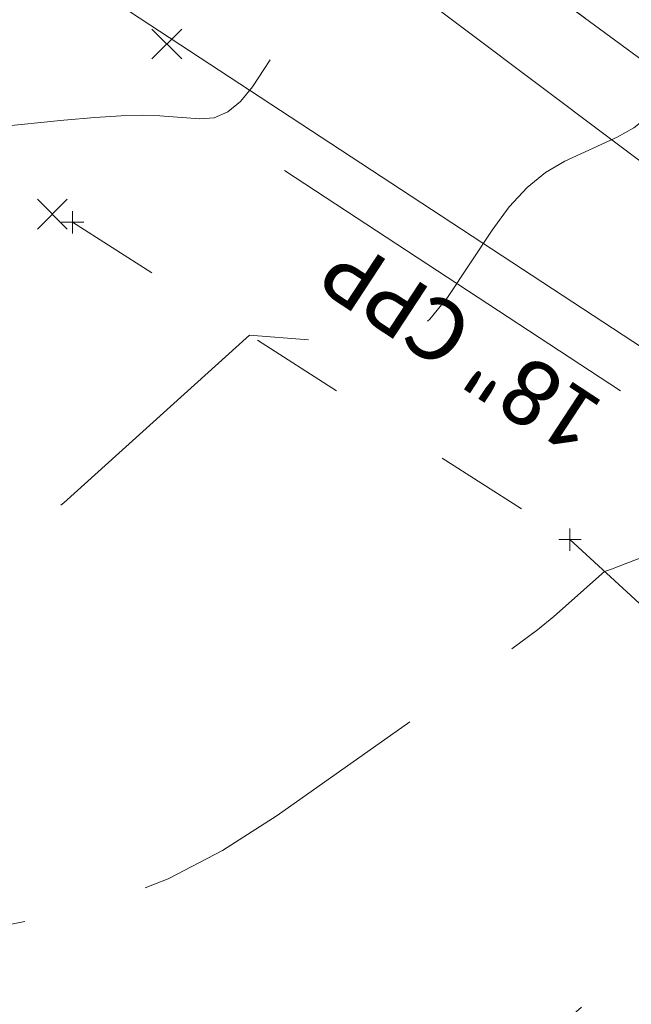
# Model space of a CAD drawing. Extents: x 1926935 to 1928139, y 199322 to 200300.
# Tile 604 of 656: x 1927383 to 1927410, y 200031 to 200075. Entities that reach past the tile are written whole.
import ezdxf
from ezdxf.enums import TextEntityAlignment as Align

# ---------------------------------------------------------------- set-up
doc = ezdxf.new("R2010")
doc.units = 0
doc.header["$MEASUREMENT"] = 0
for name, pattern in [('DGN Style 3', [19.64306890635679, 14.03076350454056, -5.612305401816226]), ('DGN Style 5', [9.821534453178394, 4.209229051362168, -5.612305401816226]), ('gasex', [0]), ('leaderline', [0]), ('stormlineex', [0])]:
    doc.linetypes.add(name, pattern=pattern)
for name, color, linetype, lineweight in [('DR_X_Storm_Sewer', 151, 'DGN Style 5', 0), ('DR_X_Text', 7, 'Continuous', 0), ('DT_X_Contour_Minor', 136, 'DGN Style 3', 0), ('DT_X_Terrain_Ground_Line', 92, 'DGN Style 3', 13), ('PM_X_Edge_Line', 40, 'Continuous', 0), ('PV_X_Driveway', 7, 'DGN Style 5', 0), ('PV_X_EOP', 7, 'DGN Style 3', 0), ('SV_X_Random_Point (Construction)', 7, 'Continuous', 0), ('UT_X_Gas', 40, 'gasex', 0)]:
    doc.layers.add(name, color=color, linetype=linetype, lineweight=lineweight)
doc.layers.add('SV_X_Shot_Marker (Construction)', color=40, linetype='Continuous', lineweight=0, transparency=0.5)
doc.styles.add('~X_Label - CenterDescender', font='calibril.ttf', dxfattribs={"height": 0.13999972})

# ---------------------------------------------------------------- blocks, each defined once
blk = doc.blocks.new('SVPT_472')
at = {"layer": 'SV_X_Shot_Marker (Construction)', "transparency": 33554495}
for p, q in [((0, 0.0249999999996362), (0, -0.02500000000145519)), ((-0.02499999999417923, 0), (0.02499999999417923, 0))]:
    blk.add_line(p, q, dxfattribs=at)
blk.add_point((0, 0), dxfattribs=at)
blk = doc.blocks.new('SVPT_473')
at = {"layer": 'SV_X_Shot_Marker (Construction)', "transparency": 33554495}
for p, q in [((0, 0.0249999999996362), (0, -0.02500000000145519)), ((-0.02499999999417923, -1.818989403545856e-12), (0.02500000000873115, -1.818989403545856e-12))]:
    blk.add_line(p, q, dxfattribs=at)
blk.add_point((0, -1.818989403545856e-12), dxfattribs=at)
blk = doc.blocks.new('X_208')
at = {"layer": 'SV_X_Random_Point (Construction)', "color": 7, "linetype": 'Continuous', "lineweight": 0, "transparency": 33554559}
for p, q in [((-0.03333333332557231, -0.03337500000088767), (0.03333333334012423, 0.03337499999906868)), ((-0.03333333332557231, 0.03337499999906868), (0.03333333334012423, -0.03337500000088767))]:
    blk.add_line(p, q, dxfattribs=at)
blk = doc.blocks.new('X_209')
at = {"layer": 'SV_X_Random_Point (Construction)', "color": 7, "linetype": 'Continuous', "lineweight": 0, "transparency": 33554559}
for p, q in [((-0.03333333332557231, -0.03337499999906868), (0.03333333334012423, 0.03337500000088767)), ((-0.03333333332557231, 0.03337500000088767), (0.03333333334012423, -0.03337499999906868))]:
    blk.add_line(p, q, dxfattribs=at)
blk = doc.blocks.new('*U2117', base_point=(1927600.1255, 199832.7095, 682.6088333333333))
at = {"layer": 'DT_X_Contour_Minor', "flags": 128}
for points, elevation in [([(1927206.182542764, 200241.663139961), (1927209.275631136, 200239.9908336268), (1927209.950493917, 200239.6293013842), (1927210.124405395, 200239.5382534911), (1927212.693702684, 200238.230316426), (1927218.968736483, 200235.040207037), (1927233.717245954, 200227.5417899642), (1927236.527231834, 200226.110128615), (1927238.448172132, 200225.1282656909), (1927239.480066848, 200224.5962011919), (1927241.04639198, 200223.7770937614), (1927241.845125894, 200223.3493202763), (1927243.066583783, 200222.680330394), (1927244.710765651, 200221.7701241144), (1927246.777671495, 200220.6187014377), (1927252.853052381, 200217.2266191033), (1927254.960368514, 200216.0206674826), (1927256.725781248, 200214.9468743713), (1927258.149290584, 200214.0052397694), (1927259.230896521, 200213.1957636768), (1927261.659307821, 200211.2133721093), (1927262.540892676, 200210.5107234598), (1927263.364338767, 200209.8895711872), (1927264.129646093, 200209.3499152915), (1927264.836814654, 200208.8917557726), (1927266.645079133, 200207.7786588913), (1927267.544241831, 200207.2275114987), (1927270.668948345, 200205.3228003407), (1927279.418778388, 200200.0031037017), (1927281.603033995, 200198.6671076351), (1927283.262586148, 200197.6337190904), (1927284.397434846, 200196.9029380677), (1927285.00758009, 200196.4747645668), (1927285.935029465, 200195.7364452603), (1927286.415766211, 200195.3842514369), (1927287.162389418, 200194.8814094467), (1927288.174899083, 200194.2279192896), (1927289.453295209, 200193.4237809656), (1927296.039545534, 200189.3196230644), (1927297.801871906, 200191.6395134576), (1927298.144281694, 200192.0851845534), (1927298.416228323, 200192.427959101), (1927298.617711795, 200192.6678371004), (1927298.74873211, 200192.8048185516), (1927299.195746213, 200193.2039733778), (1927299.23132012, 200193.2650008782), (1927299.293284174, 200193.2703410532), (1927299.463930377, 200193.2602069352), (1927299.743258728, 200193.2345985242), (1927300.131269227, 200193.1935158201), (1927302.19557657, 200192.9656898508), (1927302.200266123, 200192.9618473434), (1927302.201239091, 200192.9610025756), (1927302.202148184, 200192.9601150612), (1927302.202993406, 200192.9591848), (1927302.203774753, 200192.9582117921), (1927302.205773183, 200192.955560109), (1927302.521982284, 200192.6473708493), (1927303.469110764, 200191.7247918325), (1927305.047158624, 200190.1878230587), (1927307.256125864, 200188.0364645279), (1927313.987931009, 200181.480322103), (1927316.369620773, 200179.1866243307), (1927318.46583621, 200177.2226378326), (1927320.276577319, 200175.5883626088), (1927321.801844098, 200174.2837986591), (1927325.488589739, 200171.2445764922), (1927326.81789005, 200170.1789554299), (1927328.040731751, 200169.261508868), (1927329.157114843, 200168.4922368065), (1927330.167039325, 200167.8711392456), (1927332.718226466, 200166.4124450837), (1927333.798792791, 200165.7448219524), (1927335.127101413, 200164.83597318), (1927336.70315233, 200163.6858987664), (1927338.526945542, 200162.2945987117), (1927343.72071717, 200158.2628310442), (1927345.612048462, 200156.8190157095), (1927347.390713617, 200155.5113954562), (1927349.056712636, 200154.3399702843), (1927350.610045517, 200153.3047401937), (1927354.602045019, 200150.7257200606), (1927356.185775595, 200149.6916317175), (1927357.942967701, 200148.5236317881), (1927359.873621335, 200147.2217202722), (1927361.977736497, 200145.7858971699), (1927367.819992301, 200141.778486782), (1927369.859315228, 200140.3729342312), (1927371.595592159, 200139.1618343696), (1927373.028823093, 200138.1451871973), (1927374.159008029, 200137.3229927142), (1927376.768773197, 200135.3897443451), (1927378.019343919, 200134.4677208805), (1927379.813732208, 200133.1515867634), (1927382.151938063, 200131.441341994), (1927385.033961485, 200129.3369865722), (1927393.444447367, 200123.1998912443), (1927396.271546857, 200121.1411914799), (1927398.444980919, 200119.5679136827), (1927399.964749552, 200118.4800578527), (1927400.830852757, 200117.8776239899), (1927402.268907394, 200116.9183629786), (1927403.042342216, 200116.3943026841), (1927404.284105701, 200115.5415675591), (1927405.994197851, 200114.3601576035), (1927408.172618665, 200112.8500728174), (1927419.431349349, 200105.0361025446), (1927418.738350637, 200105.1295608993), (1927418.572992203, 200105.1393252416), (1927418.373916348, 200105.128564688), (1927418.14112307, 200105.0972792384), (1927417.874612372, 200105.0454688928), (1927416.5522218, 200104.7557958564), (1927408.445687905, 200107.4737431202), (1927406.665865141, 200108.0753375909), (1927404.800625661, 200108.7152864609), (1927402.849969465, 200109.3935897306), (1927400.813896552, 200110.1102473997), (1927391.112917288, 200113.5441434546), (1927390.537417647, 200113.3924224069), (1927390.42176278, 200113.3588893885), (1927390.32144088, 200113.3233136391), (1927390.236451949, 200113.2856951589), (1927390.166795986, 200113.2460339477), (1927389.877511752, 200113.0561819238), (1927389.186233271, 200109.8615575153), (1927389.034238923, 200109.1573821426), (1927388.874518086, 200108.4139807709), (1927388.70707076, 200107.6313534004), (1927388.531896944, 200106.8095000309), (1927387.696390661, 200102.8826569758), (1927390.423934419, 200096.3598169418), (1927391.037051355, 200094.9387471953), (1927391.707454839, 200093.4710408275), (1927392.435144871, 200091.9566978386), (1927393.220121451, 200090.3957182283), (1927397.017014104, 200083.002327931), (1927397.998091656, 200079.8831592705), (1927398.132152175, 200079.2422710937), (1927398.113871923, 200078.6563931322), (1927397.943250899, 200078.1255253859), (1927397.620289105, 200077.6496678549), (1927396.555936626, 200076.4540613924), (1927396.1429053, 200075.9652844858), (1927395.702075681, 200075.395658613), (1927395.233447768, 200074.7451837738), (1927394.737021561, 200074.0138599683), (1927393.376153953, 200071.9558645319), (1927392.846085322, 200071.2871081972), (1927392.276530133, 200070.8243357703), (1927391.667488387, 200070.5675472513), (1927391.018960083, 200070.5167426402), (1927389.23690253, 200070.6559088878), (1927388.466822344, 200070.6826312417), (1927387.493124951, 200070.6584236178), (1927386.315810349, 200070.5832860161), (1927384.934878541, 200070.4572184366), (1927378.015423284, 200069.7500664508), (1927378.25692662, 200069.5723252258), (1927378.163896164, 200069.413844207), (1927377.781303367, 200069.0145759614), (1927377.109148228, 200068.3745204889), (1927376.147430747, 200067.4936777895), (1927373.196767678, 200064.8237142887), (1927372.091799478, 200063.9913408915), (1927370.989892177, 200063.4966933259), (1927369.891045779, 200063.3397715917), (1927368.795260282, 200063.5205756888), (1927363.688736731, 200065.1523550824), (1927359.652978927, 200065.2577291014), (1927358.737765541, 200065.3509647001), (1927357.721735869, 200065.5855112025), (1927356.604889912, 200065.9613686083), (1927355.387227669, 200066.4785369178), (1927352.005706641, 200068.0460669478), (1927350.557367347, 200068.5953091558), (1927348.748490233, 200069.0673882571), (1927346.579075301, 200069.4623042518), (1927344.04912255, 200069.7800571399), (1927336.821864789, 200070.5245140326), (1927334.422369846, 200070.7700868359), (1927332.644328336, 200070.9484625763), (1927331.48774026, 200071.0596412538), (1927330.952605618, 200071.1036228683), (1927329.905368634, 200071.152077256), (1927329.208619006, 200071.1737043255), (1927328.757012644, 200071.2185760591), (1927327.700800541, 200071.3439225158), (1927326.039982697, 200071.5497436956), (1927323.774559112, 200071.8360395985), (1927316.927288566, 200072.7067949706), (1927314.427701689, 200073.0221056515), (1927312.064393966, 200073.3149711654), (1927309.837365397, 200073.5853915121), (1927307.746615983, 200073.8333666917), (1927302.352989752, 200074.4647069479), (1927300.357117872, 200074.6550810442), (1927298.414721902, 200074.7526981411), (1927296.525801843, 200074.7575582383), (1927294.690357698, 200074.6696613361), (1927289.86714119, 200074.3115935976), (1927288.1469807, 200074.1459806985), (1927286.60391161, 200073.9176928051), (1927285.23793392, 200073.6267299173), (1927284.049047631, 200073.2730920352), (1927278.91412488, 200071.4765402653)], 656.0000000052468), ([(1927213.21924097, 200239.8766379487), (1927215.354509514, 200238.3845772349), (1927235.494305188, 200228.145855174), (1927237.911760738, 200226.9147354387), (1927239.524106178, 200226.0914128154), (1927240.331341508, 200225.6758873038), (1927241.410488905, 200225.1115487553), (1927242.069874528, 200224.7559216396), (1927243.238670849, 200224.1122942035), (1927244.916877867, 200223.1806664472), (1927247.104495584, 200221.9610383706), (1927253.617357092, 200218.324696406), (1927255.876418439, 200217.0319057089), (1927257.768956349, 200215.8807900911), (1927259.294970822, 200214.8713495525), (1927260.454461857, 200214.0035840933), (1927263.057740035, 200211.8784429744), (1927263.970888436, 200211.1448451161), (1927264.757875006, 200210.5379073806), (1927265.418699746, 200210.0576297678), (1927265.953362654, 200209.7040122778), (1927267.210914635, 200208.9299124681), (1927267.955772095, 200208.4739514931), (1927271.085139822, 200206.5679882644), (1927280.557078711, 200200.8095172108), (1927282.906206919, 200199.3770408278), (1927284.638020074, 200198.3109632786), (1927285.752518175, 200197.6112845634), (1927286.249701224, 200197.278004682), (1927286.752435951, 200196.8777901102), (1927287.013024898, 200196.6868793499), (1927287.417740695, 200196.4143079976), (1927287.966583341, 200196.0600760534), (1927288.659552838, 200195.6241835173), (1927292.22970647, 200193.3994769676), (1927293.184995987, 200194.6570005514), (1927293.420010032, 200194.9426988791), (1927293.715642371, 200195.2608551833), (1927294.071893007, 200195.6114694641), (1927294.488761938, 200195.9945417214), (1927296.575592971, 200197.8579475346), (1927296.741665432, 200198.142847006), (1927296.81637843, 200198.1914565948), (1927296.969343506, 200198.2151855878), (1927297.200560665, 200198.214033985), (1927297.510029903, 200198.1880017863), (1927299.13680787, 200198.0084634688), (1927301.37461219, 200196.1748600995), (1927301.838901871, 200195.7717459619), (1927302.272711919, 200195.3482335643), (1927302.676042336, 200194.9043229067), (1927303.048893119, 200194.4400139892), (1927304.002522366, 200193.1746591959), (1927304.580516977, 200192.5012968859), (1927305.599278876, 200191.4302260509), (1927307.058808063, 200189.9614466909), (1927308.959104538, 200188.0949588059), (1927314.61425152, 200182.5873797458), (1927316.680239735, 200180.606764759), (1927318.63684414, 200178.7956040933), (1927320.484064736, 200177.153897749), (1927322.221901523, 200175.6816457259), (1927326.710287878, 200171.9815794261), (1927328.284727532, 200170.7093530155), (1927329.641756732, 200169.6677235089), (1927330.781375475, 200168.8566909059), (1927331.703583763, 200168.2762552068), (1927333.872925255, 200167.0358892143), (1927334.791759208, 200166.468191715), (1927335.921254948, 200165.6953737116), (1927337.261412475, 200164.7174352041), (1927338.812231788, 200163.5343761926), (1927343.228632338, 200160.1060581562), (1927344.903444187, 200158.8353410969), (1927346.615579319, 200157.5944284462), (1927348.365037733, 200156.383320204), (1927350.151819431, 200155.2020163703), (1927354.966335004, 200152.0916120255), (1927356.78566727, 200150.9066814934), (1927358.632777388, 200149.6846931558), (1927360.507665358, 200148.4256470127), (1927362.41033118, 200147.1295430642), (1927367.52114384, 200143.6238554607), (1927369.356529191, 200142.3562130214), (1927371.029575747, 200141.182551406), (1927372.540283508, 200140.1028706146), (1927373.888652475, 200139.1171706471), (1927377.267851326, 200136.6139451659), (1927378.723055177, 200135.5398046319), (1927380.55426759, 200134.1948021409), (1927382.761488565, 200132.5789376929), (1927385.344718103, 200130.6922112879), (1927392.734674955, 200125.2997915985), (1927395.276344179, 200123.4524654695), (1927397.358884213, 200121.9548018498), (1927398.982295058, 200120.8068007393), (1927400.146576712, 200120.008462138), (1927402.639155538, 200118.3457758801), (1927403.809998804, 200117.5552357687), (1927405.453094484, 200116.430630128), (1927407.568442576, 200114.971958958), (1927410.156043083, 200113.1792222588), (1927422.057153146, 200104.9183664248), (1927423.875762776, 200103.65303249), (1927424.598867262, 200103.1455672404), (1927424.95525154, 200102.8728419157), (1927425.482076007, 200102.4352648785), (1927426.179340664, 200101.8328361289), (1927427.04704551, 200101.0655556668), (1927431.494028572, 200097.1002595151), (1927430.361588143, 200096.7825338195), (1927430.148403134, 200096.7184748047), (1927429.994179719, 200096.6624659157), (1927429.898917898, 200096.6145071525), (1927429.862617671, 200096.574598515), (1927429.830793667, 200096.4071418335), (1927428.373444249, 200097.0065839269), (1927427.749330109, 200097.2386346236), (1927426.501566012, 200097.6778829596), (1927424.630151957, 200098.3243289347), (1927422.135087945, 200099.1779725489), (1927412.114868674, 200102.594744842), (1927408.674746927, 200103.7642966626), (1927407.769807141, 200104.0697226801), (1927404.811521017, 200105.06311234), (1927404.326697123, 200105.2332476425), (1927404.3064311, 200105.2279048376), (1927404.122290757, 200105.1102540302), (1927403.254796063, 200104.5411460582), (1927402.714065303, 200102.0401738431), (1927402.223827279, 200099.743450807), (1927401.675296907, 200097.1641780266), (1927401.49230538, 200096.2972657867), (1927401.354728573, 200095.6309836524), (1927401.26256649, 200095.1653316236), (1927401.215819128, 200094.9003097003), (1927401.103632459, 200094.131677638), (1927406.493037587, 200083.2125704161), (1927407.536924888, 200081.0677193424), (1927408.358841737, 200079.3127835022), (1927408.958788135, 200077.9477628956), (1927409.33676408, 200076.9726575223), (1927410.58272077, 200073.331967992), (1927411.20074881, 200071.3598913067), (1927411.206854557, 200070.9392913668), (1927410.960302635, 200070.522667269), (1927410.461093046, 200070.1100190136), (1927409.709225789, 200069.7013466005), (1927407.367369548, 200068.6168546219), (1927406.505353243, 200068.1194654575), (1927405.675696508, 200067.4406669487), (1927404.878399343, 200066.5804590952), (1927404.113461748, 200065.5388418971), (1927402.116774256, 200062.5193169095), (1927401.323366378, 200061.5393312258), (1927400.440658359, 200060.8640179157), (1927399.468650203, 200060.4933769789), (1927398.407341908, 200060.4274084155), (1927393.246202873, 200060.8304573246), (1927384.927865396, 200053.3236083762), (1927383.275650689, 200051.8508589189), (1927381.884008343, 200050.649831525), (1927380.752938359, 200049.7205261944), (1927379.882440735, 200049.0629429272), (1927377.908543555, 200047.6716836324), (1927377.195353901, 200047.2019797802), (1927376.536207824, 200046.8363126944), (1927375.931105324, 200046.5746823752), (1927375.380046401, 200046.4170888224), (1927373.136808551, 200045.9659471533), (1927372.695540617, 200045.879424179), (1927372.376875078, 200045.8194501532), (1927372.194477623, 200045.7772944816), (1927371.886284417, 200045.6958079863), (1927371.452295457, 200045.5749906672), (1927370.892510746, 200045.4148425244), (1927369.232023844, 200044.935339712), (1927368.537244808, 200044.8116086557), (1927367.698272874, 200044.800042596), (1927366.715108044, 200044.9006415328), (1927365.587750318, 200045.1134054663), (1927362.38920585, 200045.8303292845), (1927361.2389778, 200046.1908082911), (1927360.187202, 200046.7345524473), (1927359.23387845, 200047.4615617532), (1927358.379007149, 200048.3718362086), (1927354.619329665, 200053.0474023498), (1927350.472727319, 200055.3780453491), (1927349.573679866, 200055.8713907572), (1927348.653652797, 200056.3525799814), (1927347.712646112, 200056.821613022), (1927346.750659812, 200057.2784898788), (1927344.15739019, 200058.4806199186), (1927343.176695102, 200058.8884369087), (1927342.179562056, 200059.2102903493), (1927341.165991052, 200059.4461802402), (1927340.135982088, 200059.5961065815), (1927337.367374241, 200059.8812920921), (1927336.221198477, 200060.0497375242), (1927334.859127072, 200060.3411846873), (1927333.281160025, 200060.7556335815), (1927331.487297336, 200061.2930842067), (1927322.612181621, 200064.0881911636), (1927314.752263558, 200065.0877231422), (1927312.888341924, 200065.3208079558), (1927310.665113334, 200065.5916915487), (1927308.082577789, 200065.9003739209), (1927305.140735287, 200066.2468550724), (1927296.81674601, 200067.2212031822), (1927294.046787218, 200067.5380418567), (1927291.979902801, 200067.7577967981), (1927290.61609276, 200067.8804680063), (1927289.955357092, 200067.9060554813), (1927289.130827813, 200067.8448437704), (1927288.836766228, 200067.816532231), (1927288.572978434, 200067.7775063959), (1927288.33946443, 200067.727766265), (1927288.136224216, 200067.6673118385), (1927287.258408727, 200067.360191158)], 657.0000000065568), ([(1927220.182338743, 200238.8273947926), (1927227.48149728, 200233.7269648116), (1927238.529244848, 200228.1104819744), (1927240.739804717, 200226.9835112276), (1927241.182616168, 200226.7555734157), (1927241.77458583, 200226.4460037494), (1927242.294623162, 200226.1625230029), (1927243.410757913, 200225.5442580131), (1927245.122990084, 200224.59120878), (1927247.431319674, 200223.3033753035), (1927254.381661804, 200219.4227737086), (1927256.792468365, 200218.0431439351), (1927258.812131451, 200216.8147058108), (1927260.44065106, 200215.7374593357), (1927261.678027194, 200214.8114045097), (1927264.456172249, 200212.5435138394), (1927265.400884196, 200211.7789667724), (1927266.151411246, 200211.186243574), (1927266.707753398, 200210.7653442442), (1927267.069910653, 200210.5162687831), (1927267.776750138, 200210.081166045), (1927269.608829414, 200208.9643948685), (1927281.695379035, 200201.6159307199), (1927284.209379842, 200200.0869740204), (1927286.013453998, 200198.9882074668), (1927287.107601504, 200198.3196310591), (1927287.491822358, 200198.0812447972), (1927287.569842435, 200198.0191349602), (1927287.610283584, 200197.9895072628), (1927287.7582676, 200197.8922328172), (1927288.419867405, 200197.4793308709), (1927288.568120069, 200197.6744876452), (1927288.695738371, 200197.8002132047), (1927289.015056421, 200198.0937512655), (1927289.526074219, 200198.5551018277), (1927290.228791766, 200199.1842648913), (1927293.955439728, 200202.5119216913), (1927294.252010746, 200203.0206931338), (1927294.339472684, 200203.1125721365), (1927294.474756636, 200203.1701642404), (1927294.657862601, 200203.1934694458), (1927294.888790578, 200203.1824877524), (1927296.07803917, 200203.0512370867), (1927300.548958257, 200199.3878728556), (1927301.476564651, 200198.5824893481), (1927302.343275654, 200197.7363520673), (1927303.149091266, 200196.8494610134), (1927303.894011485, 200195.9218161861), (1927305.799271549, 200193.3937582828), (1927306.639051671, 200192.3552229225), (1927307.729446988, 200191.1356602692), (1927309.070457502, 200189.735070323), (1927310.662083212, 200188.1534530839), (1927315.240572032, 200183.6944373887), (1927316.990858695, 200182.0269051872), (1927318.807852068, 200180.368570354), (1927320.691552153, 200178.7194328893), (1927322.641958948, 200177.0794927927), (1927327.931986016, 200172.71858236), (1927329.751565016, 200171.2397506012), (1927331.242781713, 200170.0739381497), (1927332.405636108, 200169.2211450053), (1927333.240128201, 200168.681371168), (1927335.027624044, 200167.6593333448), (1927335.784725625, 200167.1915614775), (1927336.715408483, 200166.5547742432), (1927337.819672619, 200165.7489716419), (1927339.097518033, 200164.7741536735), (1927342.736547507, 200161.9492852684), (1927344.194839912, 200160.8516664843), (1927345.84044502, 200159.6774614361), (1927347.673362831, 200158.4266701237), (1927349.693593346, 200157.099292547), (1927355.33062499, 200153.4575039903), (1927357.385558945, 200152.1217312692), (1927359.322587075, 200150.8457545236), (1927361.141709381, 200149.6295737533), (1927362.842925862, 200148.4731889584), (1927367.22229538, 200145.4692241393), (1927368.853743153, 200144.3394918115), (1927370.463559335, 200143.2032684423), (1927372.051743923, 200142.0605540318), (1927373.61829692, 200140.91134858), (1927377.766929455, 200137.8381459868), (1927379.426766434, 200136.6118883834), (1927381.294802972, 200135.2380175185), (1927383.371039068, 200133.7165333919), (1927385.655474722, 200132.0474360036), (1927392.024902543, 200127.3996919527), (1927394.2811415, 200125.7637394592), (1927396.272787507, 200124.341690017), (1927397.999840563, 200123.133543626), (1927399.462300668, 200122.1393002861), (1927403.009403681, 200119.7731887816), (1927404.479237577, 200118.7844744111), (1927406.228412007, 200117.592914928), (1927408.256926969, 200116.1985103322), (1927410.564782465, 200114.6012606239), (1927419.320545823, 200108.5237633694), (1927422.467615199, 200106.334160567), (1927423.385656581, 200105.6922623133), (1927425.251106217, 200104.3831142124), (1927426.170498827, 200103.6795431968), (1927427.529589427, 200102.5506912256), (1927429.328378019, 200100.9965582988), (1927431.566864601, 200099.0171444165), (1927443.039097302, 200088.7875574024), (1927442.747869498, 200088.7058484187), (1927442.687153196, 200088.6583716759), (1927442.629816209, 200088.5509595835), (1927442.575858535, 200088.3836121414), (1927442.525280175, 200088.1563293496), (1927442.297132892, 200086.9558271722), (1927431.849349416, 200091.2532462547), (1927429.706472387, 200092.121734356), (1927427.75546279, 200092.8854476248), (1927425.996320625, 200093.5443860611), (1927424.429045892, 200094.0985496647), (1927417.562787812, 200096.4401718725), (1927417.238056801, 200096.2293320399), (1927417.168926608, 200096.1781383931), (1927417.100706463, 200096.1149173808), (1927417.033396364, 200096.0396690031), (1927416.966996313, 200095.95239326), (1927416.659252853, 200095.517042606), (1927416.068025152, 200092.7370005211), (1927415.938112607, 200092.0851737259), (1927415.801758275, 200091.321139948), (1927415.658962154, 200090.4448991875), (1927415.509724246, 200089.4564514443), (1927414.798249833, 200084.5818790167), (1927416.47440902, 200081.1859268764), (1927416.885187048, 200080.2672178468), (1927417.399167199, 200078.9664988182), (1927418.016349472, 200077.2837697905), (1927418.736733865, 200075.2190307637), (1927422.339332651, 200064.6922253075), (1927422.916268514, 200062.851270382), (1927423.028005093, 200062.4188109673), (1927423.1159566, 200061.9104134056), (1927423.180123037, 200061.326077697), (1927423.220504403, 200060.6658038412), (1927423.29647462, 200058.8038226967), (1927423.248679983, 200058.1348972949), (1927423.048318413, 200057.524606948), (1927422.695389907, 200056.9729516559), (1927422.189894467, 200056.4799314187), (1927420.638484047, 200055.2433908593), (1927420.088871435, 200054.8193624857), (1927419.603591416, 200054.4746827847), (1927419.182643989, 200054.2093517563), (1927418.826029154, 200054.0233694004), (1927417.960833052, 200053.6332146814), (1927417.532268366, 200053.4501395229), (1927416.895471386, 200053.1935300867), (1927416.050442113, 200052.8633863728), (1927414.997180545, 200052.4597083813), (1927410.141348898, 200050.61287713), (1927409.462386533, 200050.357724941), (1927409.150424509, 200050.2490550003), (1927406.876284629, 200048.2303059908), (1927406.144134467, 200047.6362899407), (1927404.922315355, 200046.7194199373), (1927403.210827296, 200045.4796959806), (1927401.009670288, 200043.9171180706), (1927394.487026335, 200039.3197717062), (1927392.043685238, 200037.7502036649), (1927389.605644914, 200036.4895093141), (1927387.17290536, 200035.5376886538), (1927384.745466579, 200034.8947416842), (1927376.08855682, 200033.1515934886), (1927374.365711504, 200032.8072501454), (1927373.110828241, 200032.5590179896), (1927372.323907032, 200032.4068970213), (1927370.849399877, 200032.1293893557), (1927370.320154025, 200032.0252151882), (1927369.838296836, 200031.9208234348), (1927369.403828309, 200031.8162140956), (1927369.016748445, 200031.7113871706), (1927367.32094929, 200031.2216871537), (1927364.794092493, 200031.6406240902), (1927364.189411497, 200031.7358415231), (1927363.458307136, 200031.8419494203), (1927362.60077941, 200031.9589477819), (1927361.61682832, 200032.086836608), (1927358.82439426, 200032.4423940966), (1927357.862381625, 200032.5853811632), (1927357.070669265, 200032.7476742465), (1927356.44925718, 200032.9292733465), (1927355.99814537, 200033.1301784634), (1927355.022247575, 200033.6916667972), (1927354.66268798, 200033.9226040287), (1927354.315932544, 200034.1942994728), (1927353.981981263, 200034.5067531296), (1927353.660834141, 200034.859964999), (1927352.821514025, 200035.8562076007), (1927352.430821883, 200036.3241536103), (1927351.888235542, 200036.9808096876), (1927351.193755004, 200037.8261758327), (1927346.043211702, 200044.1262645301), (1927342.333435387, 200046.2721274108), (1927341.566938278, 200046.7181316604), (1927340.857351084, 200047.1364888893), (1927340.204673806, 200047.5271990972), (1927339.608906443, 200047.8902622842), (1927337.567547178, 200049.1474490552), (1927336.743212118, 200049.6590587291), (1927335.762009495, 200050.2777740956), (1927335.369813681, 200050.4769541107), (1927334.707271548, 200050.7497541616), (1927333.774383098, 200051.0961742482), (1927332.571148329, 200051.5162143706), (1927329.002060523, 200052.7344814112), (1927327.624034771, 200053.199391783), (1927326.16677337, 200053.6804226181), (1927324.63027632, 200054.1775739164), (1927323.014543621, 200054.6908456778), (1927315.289574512, 200057.1237283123), (1927312.269805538, 200057.5077470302), (1927311.519421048, 200057.6013091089), (1927310.562454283, 200057.7174158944), (1927308.028773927, 200058.0172635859), (1927301.152802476, 200058.8221168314)], 658.0000000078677), ([(1927227.145436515, 200237.7781516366), (1927239.608485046, 200229.0693523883), (1927242.033890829, 200227.8352595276), (1927242.138682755, 200227.7804587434), (1927243.58284498, 200226.9762218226), (1927245.329102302, 200226.0017511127), (1927247.758143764, 200224.6457122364), (1927255.145966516, 200220.5208510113), (1927257.70851829, 200219.0543821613), (1927259.855306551, 200217.7486215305), (1927261.586331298, 200216.6035691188), (1927262.90159253, 200215.6192249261), (1927266.830879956, 200212.4130884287), (1927267.544947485, 200211.8345797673), (1927267.996807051, 200211.4730587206), (1927268.186458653, 200211.3285252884), (1927269.295600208, 200210.6522385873), (1927273.456645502, 200208.1226708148), (1927283.156141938, 200204.9388213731), (1927285.050214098, 200204.4091917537), (1927286.575503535, 200204.1848097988), (1927287.732010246, 200204.2656755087), (1927288.519734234, 200204.6517888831), (1927291.335286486, 200207.1658958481), (1927291.762356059, 200207.8985392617), (1927291.86256694, 200208.0336876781), (1927291.980169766, 200208.1251428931), (1927292.115164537, 200208.1729049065), (1927292.267551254, 200208.1769737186), (1927293.019270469, 200208.0940107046), (1927299.723304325, 200202.6008856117), (1927301.114227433, 200201.3932327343), (1927302.413839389, 200200.1244705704), (1927303.622140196, 200198.79459912), (1927304.739129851, 200197.4036183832), (1927307.596020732, 200193.6128573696), (1927308.697586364, 200192.2091489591), (1927309.859615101, 200190.8410944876), (1927311.082106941, 200189.5086939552), (1927312.365061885, 200188.2119473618), (1927315.866892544, 200184.8014950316), (1927317.301477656, 200183.4470456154), (1927318.978859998, 200181.9415366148), (1927320.899039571, 200180.2849680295), (1927323.062016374, 200178.4773398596), (1927329.153684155, 200173.4555852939), (1927331.218402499, 200171.770148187), (1927332.843806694, 200170.4801527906), (1927334.02989674, 200169.5855991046), (1927334.776672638, 200169.0864871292), (1927336.182322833, 200168.2827774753), (1927336.777692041, 200167.9149312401), (1927337.509562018, 200167.4141747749), (1927338.377932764, 200166.7805080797), (1927339.382804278, 200166.0139311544), (1927342.244462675, 200163.7925123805), (1927343.486235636, 200162.8679918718), (1927345.065310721, 200161.760494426), (1927346.981687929, 200160.4700200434), (1927349.235367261, 200158.9965687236), (1927355.694914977, 200154.8233959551), (1927357.985450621, 200153.336781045), (1927360.012396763, 200152.0068158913), (1927361.775753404, 200150.8335004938), (1927363.275520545, 200149.8168348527), (1927366.92344692, 200147.3145928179), (1927368.350957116, 200146.3227706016), (1927369.897542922, 200145.2239854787), (1927371.563204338, 200144.0182374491), (1927373.347941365, 200142.7055265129), (1927378.266007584, 200139.0623468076), (1927380.130477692, 200137.6839721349), (1927382.035338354, 200136.281232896), (1927383.980589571, 200134.8541290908), (1927385.96623134, 200133.4026607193), (1927391.315130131, 200129.499592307), (1927393.285938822, 200128.075013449), (1927395.186690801, 200126.7285781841), (1927397.017386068, 200125.4602865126), (1927398.778024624, 200124.2701384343), (1927403.379651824, 200121.2006016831), (1927405.148476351, 200120.0137130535), (1927407.00372953, 200118.7551997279), (1927408.945411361, 200117.4250617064), (1927410.973521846, 200116.0232989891), (1927416.497054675, 200112.1897654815), (1927418.450454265, 200110.8329420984), (1927420.168003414, 200109.6376220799), (1927421.649702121, 200108.603805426), (1927422.895550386, 200107.7314921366), (1927425.903345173, 200105.6206611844), (1927427.226225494, 200104.6284861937), (1927428.939020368, 200103.2350844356), (1927431.041729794, 200101.4404559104), (1927433.534353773, 200099.2446006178), (1927440.701237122, 200092.8540174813), (1927443.09061096, 200090.7246563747), (1927444.883569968, 200089.1295104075), (1927446.080114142, 200088.0685795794), (1927446.680243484, 200087.5418638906), (1927447.485368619, 200086.8495755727), (1927447.970704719, 200086.4288150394), (1927448.822869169, 200085.6857496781), (1927450.041861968, 200084.6203794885), (1927451.627683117, 200083.2327044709), (1927459.884114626, 200076.0048431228), (1927459.187573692, 200075.6738289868), (1927459.055437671, 200075.588987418), (1927458.957547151, 200075.4763259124), (1927458.893902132, 200075.3358444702), (1927458.864502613, 200075.1675430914), (1927458.807211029, 200074.3172234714), (1927452.181501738, 200078.0050977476), (1927450.59645001, 200078.8383552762), (1927448.68088452, 200079.7576103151), (1927446.43480527, 200080.7628628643), (1927443.858212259, 200081.8541129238), (1927431.062912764, 200087.1472740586), (1927430.600893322, 200086.5200337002), (1927430.510538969, 200086.3992418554), (1927430.437484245, 200086.3056836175), (1927430.381729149, 200086.2393589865), (1927430.34327368, 200086.2002679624), (1927430.204180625, 200086.0813882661), (1927429.425403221, 200080.3808081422), (1927429.260140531, 200079.2561545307), (1927429.098114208, 200078.3252994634), (1927428.939324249, 200077.5882429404), (1927428.783770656, 200077.0449849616), (1927428.065405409, 200074.961977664), (1927430.839355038, 200067.1362473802), (1927431.381307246, 200065.5287492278), (1927431.818328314, 200064.0601391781), (1927432.150418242, 200062.730417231), (1927432.377577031, 200061.5395833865), (1927433.192812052, 200056.3064310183), (1927431.229472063, 200050.1016864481), (1927430.861680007, 200048.9301060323), (1927430.59973526, 200048.0745410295), (1927430.443637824, 200047.5349914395), (1927430.393387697, 200047.3114572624), (1927430.400517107, 200047.1367200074), (1927430.399248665, 200047.0765087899), (1927430.390096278, 200047.0269280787), (1927430.373059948, 200046.9879778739), (1927430.348139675, 200046.9596581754), (1927430.27117369, 200046.8983129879), (1927430.233542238, 200046.8726027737), (1927430.178372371, 200046.8414810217), (1927430.10566409, 200046.804947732), (1927430.015417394, 200046.7630029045), (1927429.751374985, 200046.6439346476), (1927429.455610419, 200046.4792310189), (1927428.76634853, 200046.0744213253), (1927427.683589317, 200045.4295055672), (1927426.207332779, 200044.5444837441), (1927421.745985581, 200041.8642841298), (1927420.267916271, 200040.9799331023), (1927419.179718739, 200040.3370297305), (1927418.481392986, 200039.9355740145), (1927418.172939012, 200039.7755659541), (1927417.643187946, 200039.5922395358), (1927414.355169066, 200036.3097716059), (1927413.600517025, 200035.5750871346), (1927412.745711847, 200034.7778056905), (1927411.790753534, 200033.9179272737), (1927410.735642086, 200032.9954518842), (1927407.788474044, 200030.4520548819), (1927406.746840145, 200029.5614391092), (1927405.832314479, 200028.7971395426), (1927405.044897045, 200028.1591561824), (1927404.384587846, 200027.6474890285), (1927402.793240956, 200026.4514648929), (1927402.181123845, 200025.9774159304), (1927401.538282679, 200025.4522871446), (1927400.864717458, 200024.8760785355), (1927400.160428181, 200024.2487901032), (1927398.241358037, 200022.5079145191), (1927397.454181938, 200021.9673926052), (1927396.531956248, 200021.6514835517), (1927395.474680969, 200021.5601873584), (1927394.282356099, 200021.6935040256), (1927390.922756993, 200022.3484989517), (1927389.639722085, 200022.5288152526), (1927388.310316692, 200022.5785179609), (1927386.934540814, 200022.4976070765), (1927385.512394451, 200022.2860825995), (1927378.767513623, 200020.9942033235), (1927369.104655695, 200020.7132136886), (1927368.17840826, 200021.8170274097), (1927367.919224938, 200022.0383096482), (1927367.538638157, 200022.2290933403), (1927367.036647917, 200022.389378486), (1927366.413254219, 200022.5191650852), (1927363.220808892, 200023.053672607), (1927358.639316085, 200023.6370289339), (1927357.507517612, 200023.9033471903), (1927356.075619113, 200024.452292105), (1927354.343620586, 200025.2838636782), (1927352.311522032, 200026.3980619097), (1927346.492459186, 200029.7460927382), (1927344.50861116, 200030.9330562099), (1927342.921364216, 200031.9829235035), (1927341.730718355, 200032.895694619), (1927340.936673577, 200033.6713695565), (1927338.156533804, 200036.9712948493), (1927335.12889, 200038.8351239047), (1927334.462985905, 200039.246641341), (1927333.762835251, 200039.682409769), (1927333.028438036, 200040.1424291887), (1927332.259794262, 200040.6266996), (1927330.164415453, 200041.9504220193), (1927329.172342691, 200042.4887150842), (1927327.767658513, 200043.1108024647), (1927325.950362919, 200043.8166841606), (1927323.720455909, 200044.6063601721), (1927312.351463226, 200048.4870349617)], 659.0000000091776)]:
    blk.add_lwpolyline(points, dxfattribs=dict(at, elevation=elevation))

msp = doc.modelspace()

# ---------------------------------------------------------------- linework, layer by layer
at = {"layer": 'DR_X_Storm_Sewer', "linetype": 'stormlineex', "ltscale": 18}
msp.add_line((1927426.423678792, 200050.0427518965, 655.7132), (1927383.957548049, 200077.8986500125, 652.6977), dxfattribs=at)
at = {"layer": 'DR_X_Text', "color": 97, "linetype": 'leaderline'}
msp.add_line((1927394.820210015, 200068.2019498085, 654.20545), (1927409.857890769, 200058.3378982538, 654.20545), dxfattribs=at)
at = {"layer": 'PM_X_Edge_Line', "color": 7}
msp.add_polyline3d([(1927443.212, 200048.4917999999, 659.936900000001), (1927424.104, 200063.3954000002, 658.1500999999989), (1927404.367, 200077.8997999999, 656.4712999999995)], dxfattribs=at)
at = {"layer": 'PV_X_Driveway'}
msp.add_polyline3d([(1927330.956, 200030.5525, 659.918599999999), (1927342.699, 200041.0205999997, 658.4205), (1927349.459, 200047.2984000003, 657.5704999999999), (1927359.568, 200058.5605999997, 656.452900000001), (1927369.409, 200074.3027999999, 655.3712999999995), (1927385.32, 200065.886, 656.533599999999), (1927407.598, 200051.6765, 657.8444999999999), (1927412.42, 200047.2427000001, 658.3275), (1927424.078, 200030.1670999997, 659.8285), (1927407.519, 200010.7647000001, 660.7372999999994), (1927390.647, 199992.1847999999, 661.5989999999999), (1927373.779, 199973.3007999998, 663.689099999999)], dxfattribs=at)
at = {"layer": 'PV_X_EOP'}
msp.add_polyline3d([(1927443.212, 200048.4917999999, 659.936900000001), (1927424.104, 200063.3954000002, 658.1500999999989), (1927404.367, 200077.8997999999, 656.4712999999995)], dxfattribs=at)
at = {"layer": 'UT_X_Gas'}
msp.add_polyline3d([(1927273.826, 200153.0867000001, 646.5487999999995), (1927301.204, 200139.3982000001, 649.1267000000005), (1927340.648, 200115.3025, 652.2992000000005), (1927370.573, 200096.6540999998, 654.1622000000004), (1927393.449, 200081.6227000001, 655.53), (1927415.66, 200064.9315, 657.2132999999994), (1927438.579, 200047.5812000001, 659.487099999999), (1927456.647, 200032.044, 660.8757999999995), (1927479.429, 200015.0375, 662.6157999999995), (1927501.732, 199991.3362000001, 664.5774000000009), (1927524.095, 199961.3230999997, 666.6690999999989), (1927543.11, 199932.6325, 668.433), (1927561.778, 199901.226, 670.2237000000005), (1927575.308, 199878.2297999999, 671.389), (1927591.444, 199851.6357999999, 672.7262999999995), (1927607.984, 199824.2530999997, 674.112400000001), (1927618.058, 199806.8515, 674.786599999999), (1927630.826, 199779.8352000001, 675.942)], dxfattribs=at)

# ---------------------------------------------------------------- block references
at = {"layer": 'DT_X_Terrain_Ground_Line'}
msp.add_blockref('*U2117', (1927600.1255, 199832.7095, 682.6088333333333), dxfattribs=at)
at = {"layer": 'SV_X_Random_Point (Construction)', "color": 7, "linetype": 'Continuous', "lineweight": 0, "transparency": 33554559, "xscale": 20, "yscale": 20, "zscale": 20}
for name, p in [('X_208', (1927389.545, 200073.867, 655.659900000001)), ('X_209', (1927384.413, 200066.2460999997, 656.425099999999))]:
    msp.add_blockref(name, p, dxfattribs=at)
at = {"layer": 'SV_X_Shot_Marker (Construction)', "transparency": 33554495, "xscale": 20, "yscale": 20, "zscale": 20}
for name, p in [('SVPT_472', (1927385.32, 200065.886, 656.533599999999)), ('SVPT_473', (1927407.598, 200051.6765, 657.8444999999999))]:
    msp.add_blockref(name, p, dxfattribs=at)

# ---------------------------------------------------------------- texts
at = {"layer": 'DR_X_Text', "lineweight": 0, "style": '~X_Label - CenterDescender'}
msp.add_text('18" CPP', height=2.7999944, rotation=146.7369021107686, dxfattribs=at).set_placement((1927404.011371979, 200062.1729552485, 654.20545), align=Align.BOTTOM_CENTER)

doc.saveas('drawing.dxf')
